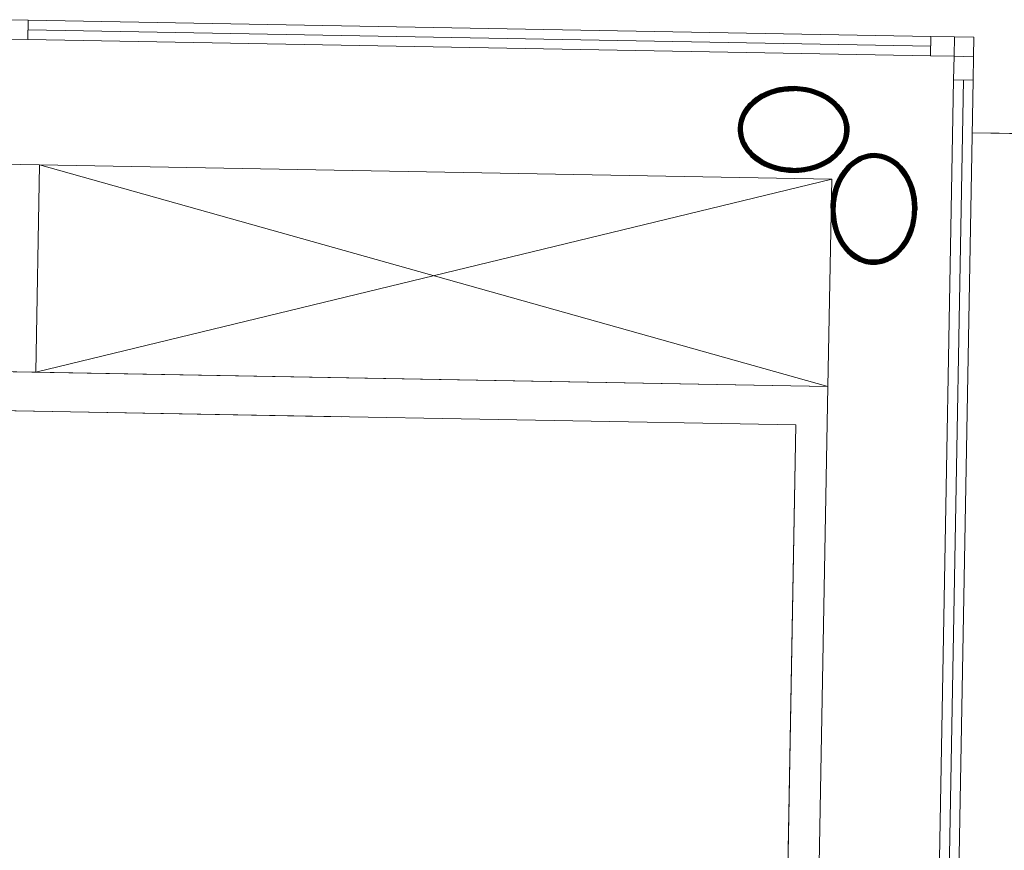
# Model space of a CAD drawing. Header units: millimetres. Extents: x -13022 to 1371524, y -38729 to 632593.
# Tile 360 of 381: x 1160244 to 1162761, y 14834 to 16958. Entities that reach past the tile are written whole.
import ezdxf

# ---------------------------------------------------------------- set-up
doc = ezdxf.new("R2010")
doc.units = ezdxf.units.MM
doc.header["$LTSCALE"] = 35
doc.set_wipeout_variables(frame=1)
doc.linetypes.add('DASHED', pattern=[200, 100, -100])
for name, color, linetype in [('LAYER01', 1, 'Continuous'), ('LAYER111', 7, 'Continuous'), ('LAYER28', 7, 'Continuous'), ('LAYER30', 7, 'Continuous')]:
    doc.layers.add(name, color=color, linetype=linetype)

msp = doc.modelspace()

# ---------------------------------------------------------------- linework, layer by layer
at = {"layer": 'LAYER28', "color": 7, "linetype": 'Continuous', "lineweight": 18}
for points in [[(1162633.259, 16914.316), (1162683.251, 16913.416), (1162682.351, 16863.424)], [(1162678.851, 16668.995), (1163396.234, 16656.08)]]:
    msp.add_lwpolyline(points, dxfattribs=at)
at = {"layer": 'LAYER28', "color": 7, "linetype": 'DASHED', "lineweight": 18}
for points in [[(1162633.259, 16914.316), (1162683.251, 16913.416), (1162682.351, 16863.424)], [(1162678.851, 16668.995), (1163396.234, 16656.08)]]:
    msp.add_lwpolyline(points, dxfattribs=at)
at = {"layer": 'LAYER28', "color": 7, "linetype": 'Continuous', "lineweight": 18}
msp.add_lwpolyline([(1160184.644, 16058.432), (1160193.308, 16539.682), (1160198.12, 16539.595), (1160199.002, 16588.619), (1160294.174, 16586.905), (1160284.628, 16056.632)], close=True, dxfattribs=at)
at = {"layer": 'LAYER28', "color": 7, "linetype": 'DASHED', "lineweight": 18}
msp.add_lwpolyline([(1160184.644, 16058.432), (1160193.308, 16539.682), (1160198.12, 16539.595), (1160199.002, 16588.619), (1160294.174, 16586.905), (1160284.628, 16056.632)], close=True, dxfattribs=at)
at = {"layer": 'LAYER30', "color": 7, "linetype": 'Continuous', "lineweight": 18}
for points in [[(1160205.652, 16958.02), (1160265.643, 16956.94), (1160264.743, 16906.948), (1160204.752, 16908.028)], [(1162573.269, 16915.396), (1162633.259, 16914.316), (1162632.359, 16864.324), (1162572.369, 16865.404)], [(1162631.279, 16804.334), (1162632.359, 16864.324), (1162682.351, 16863.424), (1162681.271, 16803.434)]]:
    msp.add_lwpolyline(points, close=True, dxfattribs=at)
for points in [[(1160265.643, 16956.94), (1162573.269, 16915.396)], [(1160265.193, 16931.944), (1162572.819, 16890.4)], [(1160264.743, 16906.948), (1162572.369, 16865.404)], [(1162454.45, 6981.965), (1162631.279, 16804.334)], [(1162479.446, 6981.515), (1162656.275, 16803.884)], [(1162504.442, 6981.065), (1162681.271, 16803.434)]]:
    msp.add_lwpolyline(points, dxfattribs=at)

# ---------------------------------------------------------------- wipeouts: each hides what was drawn before it
at = {"linetype": 'Continuous'}
msp.add_wipeout([(1162224.146, 16786.706), (1162246.68, 16784.918), (1162268.818, 16780.237), (1162290.155, 16772.75), (1162306.789, 16764.418), (1162322.134, 16753.93), (1162335.912, 16741.469), (1162347.688, 16727.176), (1162356.427, 16710.852), (1162361.796, 16693.128), (1162363.558, 16674.687), (1162361.134, 16656.337), (1162355.13, 16638.817), (1162345.809, 16622.826), (1162333.527, 16608.974), (1162318.549, 16596.476), (1162301.986, 16586.14), (1162284.183, 16578.154), (1162265.487, 16572.678), (1162243.007, 16568.777), (1162220.235, 16567.765), (1162220.384, 16577.74), (1162245.381, 16579.111), (1162269.914, 16584.17), (1162288.568, 16590.859), (1162306.083, 16600.17), (1162322.046, 16611.908), (1162335.106, 16625.527), (1162345.115, 16641.529), (1162351.653, 16659.234), (1162353.562, 16674.976), (1162352.158, 16690.777), (1162347.524, 16705.941), (1162339.533, 16720.361), (1162329.485, 16733.419), (1162317.563, 16744.815), (1162304.075, 16754.294), (1162282.578, 16765.057), (1162259.61, 16772.269), (1162241.914, 16775.432), (1162223.965, 16776.692)], dxfattribs=at).dxf.layer = 'LAYER111'

# ---------------------------------------------------------------- next in the draw order: hatches: boundary and pattern name
at = {"layer": 'LAYER28', "linetype": 'Continuous', "lineweight": 13}
h = msp.add_hatch(dxfattribs=at)
h.set_pattern_fill('~A--FYV~', angle=-1.031367, style=0, pattern_type=0)
h.set_pattern_definition([(43.96863251, (848492.37885, 130822.67673), (-0.20827933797, 0.21591600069), []), (43.96863251, (848492.38266, 130822.88882), (-0.20827933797, 0.21591600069), [])])
h.paths.add_polyline_path([(1162224.146, 16786.706, -0.09710502), (1162290.155, 16772.743, -0.10169259), (1162335.912, 16741.453, -0.20036748), (1162363.589, 16674.678, -0.20044202), (1162333.526, 16608.943, -0.13761542), (1162265.487, 16572.646, -0.06379176), (1162220.203, 16567.726), (1162220.384, 16577.74, 0.07460022), (1162269.945, 16584.177, 0.108905), (1162322.078, 16611.908, 0.15545303), (1162351.684, 16659.234, 0.15789061), (1162347.524, 16705.933, 0.15190333), (1162304.076, 16754.309, 0.0798486), (1162259.642, 16772.284, 0.05330223), (1162223.966, 16776.7)], flags=0)

# ---------------------------------------------------------------- next in the draw order: linework, layer by layer
at = {"layer": 'LAYER28', "color": 7, "linetype": 'Continuous', "lineweight": 25}
msp.add_lwpolyline([(1162224.146, 16786.706, -0.09710502), (1162290.155, 16772.743, -0.10169259), (1162335.912, 16741.453, -0.20036748), (1162363.589, 16674.678, -0.20044202), (1162333.526, 16608.943, -0.13761542), (1162265.487, 16572.646, -0.06379176), (1162220.203, 16567.726), (1162220.384, 16577.74, 0.07460022), (1162269.945, 16584.177, 0.108905), (1162322.078, 16611.908, 0.15545303), (1162351.684, 16659.234, 0.15789061), (1162347.524, 16705.933, 0.15190333), (1162304.076, 16754.309, 0.0798486), (1162259.642, 16772.284, 0.05330223), (1162223.966, 16776.7)], format="xyb", close=True, dxfattribs=at)

# ---------------------------------------------------------------- next in the draw order: wipeouts: each hides what was drawn before it
at = {"linetype": 'Continuous'}
msp.add_wipeout([(1162223.966, 16776.7), (1162205.983, 16776.086), (1162188.185, 16773.563), (1162165.003, 16767.182), (1162143.101, 16757.199), (1162129.281, 16748.205), (1162116.988, 16737.237), (1162106.445, 16724.541), (1162097.939, 16710.411), (1162092.763, 16695.424), (1162090.792, 16679.691), (1162092.132, 16663.891), (1162098.029, 16645.961), (1162107.455, 16629.609), (1162120.017, 16615.537), (1162135.548, 16603.232), (1162152.715, 16593.305), (1162171.117, 16585.941), (1162195.452, 16579.994), (1162220.383, 16577.717), (1162220.203, 16567.726), (1162197.483, 16569.565), (1162175.158, 16574.273), (1162156.641, 16580.427), (1162139.136, 16589.04), (1162122.956, 16599.966), (1162108.438, 16612.995), (1162096.662, 16627.288), (1162087.923, 16643.627), (1162082.554, 16661.352), (1162080.792, 16679.793), (1162083.248, 16698.15), (1162089.22, 16715.67), (1162098.541, 16731.661), (1162110.855, 16745.52), (1162125.104, 16757.484), (1162140.816, 16767.422), (1162157.708, 16775.15), (1162179.301, 16781.864), (1162201.593, 16785.737), (1162224.177, 16786.714)], dxfattribs=at).dxf.layer = 'LAYER111'

# ---------------------------------------------------------------- next in the draw order: hatches: boundary and pattern name
at = {"layer": 'LAYER28', "linetype": 'Continuous', "lineweight": 13}
h = msp.add_hatch(dxfattribs=at)
h.set_pattern_fill('~A--FYV~', angle=-1.031367, style=0, pattern_type=0)
h.set_pattern_definition([(223.96863251, (848492.37885, 130822.67673), (0.20827933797, -0.21591600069), []), (223.96863251, (848492.37503, 130822.46463), (0.20827933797, -0.21591600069), [])])
h.paths.add_polyline_path([(1162224.146, 16786.706, 0.09710502), (1162157.677, 16775.128, 0.10169259), (1162110.823, 16745.505, 0.20036748), (1162080.823, 16679.769, 0.20044202), (1162108.438, 16612.995, 0.13761542), (1162175.189, 16574.272, 0.06379176), (1162220.203, 16567.726), (1162220.384, 16577.74, -0.07460022), (1162171.149, 16585.956, -0.108905), (1162120.048, 16615.545, -0.15545303), (1162092.164, 16663.906, -0.15789061), (1162097.94, 16710.427, -0.15190333), (1162143.102, 16757.207, -0.0798486), (1162188.216, 16773.57, -0.05330223), (1162223.966, 16776.7)], flags=0)

# ---------------------------------------------------------------- next in the draw order: linework, layer by layer
at = {"layer": 'LAYER01', "color": 7, "linetype": 'Continuous', "lineweight": 25}
for points in [[(1162363.589, 16674.678), (1162363.446, 16680.604), (1162362.99, 16686.527), (1162362.033, 16692.42), (1162360.701, 16698.265), (1162358.93, 16704.056), (1162356.782, 16709.76), (1162354.258, 16715.376), (1162351.356, 16720.875), (1162348.015, 16726.248), (1162344.359, 16731.487), (1162340.324, 16736.552), (1162335.912, 16741.453), (1162331.246, 16746.155), (1162326.201, 16750.66), (1162320.84, 16754.953), (1162315.225, 16759.016), (1162309.292, 16762.842), (1162303.168, 16766.406), (1162296.789, 16769.716), (1162290.155, 16772.75), (1162283.329, 16775.514), (1162276.372, 16777.984), (1162269.223, 16780.16), (1162261.88, 16782.026), (1162254.47, 16783.598), (1162246.991, 16784.85), (1162239.444, 16785.782), (1162231.829, 16786.404), (1162224.146, 16786.706), (1162216.519, 16786.68), (1162208.824, 16786.334), (1162201.248, 16785.673), (1162193.729, 16784.691), (1162186.267, 16783.388), (1162178.925, 16781.785), (1162171.702, 16779.868), (1162164.598, 16777.652), (1162157.677, 16775.135), (1162150.938, 16772.342), (1162144.444, 16769.263), (1162138.195, 16765.922), (1162132.129, 16762.312), (1162126.371, 16758.454), (1162120.859, 16754.357), (1162115.656, 16750.036), (1162110.823, 16745.505), (1162106.237, 16740.767), (1162102.023, 16735.849), (1162098.181, 16730.746), (1162094.648, 16725.496), (1162091.55, 16720.106), (1162088.826, 16714.584), (1162086.474, 16708.961), (1162084.496, 16703.238), (1162082.954, 16697.444), (1162081.848, 16691.588), (1162081.117, 16685.686), (1162080.76, 16679.77), (1162080.903, 16673.829), (1162081.422, 16667.912), (1162082.316, 16662.02), (1162083.648, 16656.167), (1162085.419, 16650.384), (1162087.567, 16644.673), (1162090.091, 16639.064), (1162092.993, 16633.558), (1162096.334, 16628.184), (1162099.991, 16622.962), (1162104.025, 16617.888), (1162108.438, 16612.995), (1162113.104, 16608.286), (1162118.148, 16603.772), (1162123.509, 16599.488), (1162129.125, 16595.425), (1162135.057, 16591.607), (1162141.181, 16588.027), (1162147.56, 16584.724), (1162154.194, 16581.682), (1162161.02, 16578.926), (1162168.04, 16576.456), (1162175.189, 16574.28), (1162182.469, 16572.406), (1162189.88, 16570.843), (1162197.358, 16569.591), (1162204.905, 16568.658), (1162212.583, 16568.035), (1162220.204, 16567.742), (1162227.893, 16567.76), (1162235.525, 16568.107), (1162243.101, 16568.767), (1162250.62, 16569.749), (1162258.082, 16571.045), (1162265.487, 16572.654), (1162272.71, 16574.571), (1162279.751, 16576.789), (1162286.673, 16579.297), (1162293.412, 16582.098), (1162299.905, 16585.169), (1162306.154, 16588.526), (1162312.22, 16592.129), (1162317.978, 16595.987), (1162323.49, 16600.076), (1162328.694, 16604.404), (1162333.526, 16608.943), (1162338.112, 16613.674), (1162342.326, 16618.599), (1162346.169, 16623.687), (1162349.701, 16628.937), (1162352.799, 16634.335), (1162355.524, 16639.849), (1162357.875, 16645.48), (1162359.853, 16651.195), (1162361.396, 16656.996), (1162362.564, 16662.851), (1162363.232, 16668.746)], [(1162353.591, 16674.858), (1162353.498, 16680.095), (1162353.029, 16685.339), (1162352.248, 16690.533), (1162351.028, 16695.689), (1162349.495, 16700.827), (1162347.524, 16705.941), (1162345.302, 16710.966), (1162342.64, 16715.898), (1162339.665, 16720.757), (1162336.375, 16725.505), (1162332.707, 16730.087), (1162328.662, 16734.567), (1162324.364, 16738.887), (1162319.688, 16743.034), (1162314.758, 16747.006), (1162309.575, 16750.757), (1162304.076, 16754.309), (1162298.322, 16757.64), (1162292.377, 16760.732), (1162286.177, 16763.57), (1162279.785, 16766.163), (1162273.263, 16768.483), (1162266.486, 16770.528), (1162259.642, 16772.284), (1162252.605, 16773.77), (1162245.563, 16774.952), (1162238.39, 16775.831), (1162231.212, 16776.421), (1162223.966, 16776.708), (1162216.777, 16776.681), (1162209.519, 16776.351), (1162202.32, 16775.73), (1162195.239, 16774.803), (1162188.153, 16773.571), (1162181.25, 16772.062), (1162174.467, 16770.262), (1162167.803, 16768.179), (1162161.322, 16765.81), (1162155.024, 16763.197), (1162148.971, 16760.329), (1162143.102, 16757.215), (1162137.478, 16753.863), (1162132.163, 16750.278), (1162127.031, 16746.495), (1162122.271, 16742.525), (1162117.821, 16738.378), (1162113.68, 16734.046), (1162109.849, 16729.583), (1162106.327, 16724.942), (1162103.179, 16720.209), (1162100.404, 16715.375), (1162097.877, 16710.42), (1162095.787, 16705.418), (1162094.07, 16700.338), (1162092.727, 16695.206), (1162091.696, 16690.02), (1162091.04, 16684.797), (1162090.759, 16679.59), (1162090.852, 16674.361), (1162091.32, 16669.125), (1162092.164, 16663.906), (1162093.321, 16658.72), (1162094.854, 16653.59), (1162096.763, 16648.508), (1162099.11, 16643.473), (1162101.709, 16638.535), (1162104.685, 16633.699), (1162108.037, 16628.943), (1162111.705, 16624.337), (1162115.688, 16619.866), (1162119.985, 16615.546), (1162124.599, 16611.407), (1162129.591, 16607.45), (1162134.774, 16603.676), (1162140.274, 16600.131), (1162146.027, 16596.793), (1162151.973, 16593.716), (1162158.172, 16590.87), (1162164.564, 16588.278), (1162171.149, 16585.956), (1162177.863, 16583.913), (1162184.707, 16582.149), (1162191.744, 16580.67), (1162198.787, 16579.489), (1162205.96, 16578.609), (1162213.138, 16578.019), (1162220.384, 16577.74), (1162227.635, 16577.758), (1162234.83, 16578.09), (1162242.03, 16578.71), (1162249.11, 16579.638), (1162256.196, 16580.862), (1162263.099, 16582.378), (1162269.945, 16584.177), (1162276.546, 16586.262), (1162283.027, 16588.614), (1162289.325, 16591.236), (1162295.378, 16594.104), (1162301.248, 16597.241), (1162306.871, 16600.586), (1162312.187, 16604.155), (1162317.255, 16607.931), (1162322.078, 16611.908), (1162326.529, 16616.086), (1162330.732, 16620.409), (1162334.563, 16624.865), (1162338.022, 16629.475), (1162341.17, 16634.224), (1162344.008, 16639.064), (1162346.409, 16643.998), (1162348.563, 16649.046), (1162350.28, 16654.118), (1162351.684, 16659.234), (1162352.652, 16664.397), (1162353.309, 16669.613)]]:
    msp.add_lwpolyline(points, close=True, dxfattribs=at)
at = {"layer": 'LAYER28', "color": 7, "linetype": 'Continuous', "lineweight": 25}
msp.add_lwpolyline([(1162224.146, 16786.706, 0.09710502), (1162157.677, 16775.128, 0.10169259), (1162110.823, 16745.505, 0.20036748), (1162080.823, 16679.769, 0.20044202), (1162108.438, 16612.995, 0.13761542), (1162175.189, 16574.272, 0.06379176), (1162220.203, 16567.726), (1162220.384, 16577.74, -0.07460022), (1162171.149, 16585.956, -0.108905), (1162120.048, 16615.545, -0.15545303), (1162092.164, 16663.906, -0.15789061), (1162097.94, 16710.427, -0.15190333), (1162143.102, 16757.207, -0.0798486), (1162188.216, 16773.57, -0.05330223), (1162223.966, 16776.7)], format="xyb", close=True, dxfattribs=at)

# ---------------------------------------------------------------- next in the draw order: wipeouts: each hides what was drawn before it
at = {"linetype": 'Continuous'}
msp.add_wipeout([(1162318.006, 16476.037), (1162319.787, 16498.579), (1162324.468, 16520.701), (1162331.978, 16542.038), (1162340.31, 16558.657), (1162350.806, 16574.001), (1162363.275, 16587.795), (1162377.552, 16599.563), (1162393.899, 16608.286), (1162411.592, 16613.64), (1162430.033, 16615.41), (1162448.367, 16612.97), (1162465.887, 16606.967), (1162481.878, 16597.646), (1162495.722, 16585.364), (1162508.204, 16570.379), (1162518.533, 16553.839), (1162526.526, 16536.036), (1162532.003, 16517.317), (1162535.912, 16494.852), (1162536.908, 16472.073), (1162526.973, 16472.275), (1162525.61, 16497.28), (1162520.519, 16521.805), (1162513.823, 16540.46), (1162504.511, 16557.951), (1162492.797, 16573.922), (1162479.186, 16586.99), (1162463.176, 16597.006), (1162445.478, 16603.544), (1162429.729, 16605.453), (1162413.92, 16604.066), (1162398.772, 16599.423), (1162384.344, 16591.44), (1162371.286, 16581.384), (1162359.883, 16569.486), (1162350.388, 16555.998), (1162339.624, 16534.478), (1162332.398, 16511.526), (1162329.235, 16493.822), (1162327.974, 16475.873)], dxfattribs=at).dxf.layer = 'LAYER111'

# ---------------------------------------------------------------- next in the draw order: hatches: boundary and pattern name
at = {"layer": 'LAYER28', "linetype": 'Continuous', "lineweight": 13}
h = msp.add_hatch(dxfattribs=at)
h.set_pattern_fill('~A--FYV~', angle=-1.031367, style=0, pattern_type=0)
h.set_pattern_definition([(133.96863251, (848492.37885, 130822.67673), (-0.21591600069, -0.20827933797), []), (133.96863251, (848492.16675, 130822.68054), (-0.21591600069, -0.20827933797), [])])
h.paths.add_polyline_path([(1162318.006, 16476.037, -0.09710502), (1162331.947, 16542.039, -0.10169259), (1162363.213, 16587.804, -0.20036748), (1162430.034, 16615.449, -0.20044202), (1162495.754, 16585.418, -0.13761542), (1162532.035, 16517.347, -0.06379176), (1162536.971, 16472.095), (1162526.973, 16472.275, 0.07460022), (1162520.488, 16521.806, 0.108905), (1162492.797, 16573.93, 0.15545303), (1162445.447, 16603.537, 0.15789061), (1162398.74, 16599.408, 0.15190333), (1162350.388, 16555.967, 0.0798486), (1162332.397, 16511.502, 0.05330223), (1162328.005, 16475.857)], flags=0)

# ---------------------------------------------------------------- next in the draw order: linework, layer by layer
at = {"layer": 'LAYER28', "color": 7, "linetype": 'Continuous', "lineweight": 25}
msp.add_lwpolyline([(1162318.006, 16476.037, -0.09710502), (1162331.947, 16542.039, -0.10169259), (1162363.213, 16587.804, -0.20036748), (1162430.034, 16615.449, -0.20044202), (1162495.754, 16585.418, -0.13761542), (1162532.035, 16517.347, -0.06379176), (1162536.971, 16472.095), (1162526.973, 16472.275, 0.07460022), (1162520.488, 16521.806, 0.108905), (1162492.797, 16573.93, 0.15545303), (1162445.447, 16603.537, 0.15789061), (1162398.74, 16599.408, 0.15190333), (1162350.388, 16555.967, 0.0798486), (1162332.397, 16511.502, 0.05330223), (1162328.005, 16475.857)], format="xyb", close=True, dxfattribs=at)

# ---------------------------------------------------------------- next in the draw order: wipeouts: each hides what was drawn before it
at = {"linetype": 'Continuous'}
msp.add_wipeout([(1162328.005, 16475.857), (1162328.619, 16457.882), (1162331.143, 16440.076), (1162337.538, 16416.879), (1162347.521, 16394.993), (1162356.524, 16381.18), (1162367.461, 16368.879), (1162380.148, 16358.36), (1162394.279, 16349.87), (1162409.251, 16344.686), (1162424.999, 16342.722), (1162440.776, 16344.064), (1162458.697, 16349.953), (1162475.026, 16359.379), (1162489.129, 16371.94), (1162501.442, 16387.471), (1162511.346, 16404.623), (1162518.71, 16423.017), (1162524.648, 16447.336), (1162526.91, 16472.268), (1162536.971, 16472.095), (1162535.124, 16449.359), (1162530.44, 16427.049), (1162524.294, 16408.532), (1162515.664, 16391.02), (1162504.747, 16374.855), (1162491.702, 16360.321), (1162477.425, 16348.537), (1162461.077, 16339.799), (1162443.353, 16334.437), (1162424.912, 16332.66), (1162406.546, 16335.092), (1162389.026, 16341.088), (1162373.035, 16350.409), (1162359.16, 16362.692), (1162347.196, 16376.933), (1162337.259, 16392.653), (1162329.531, 16409.569), (1162322.825, 16431.169), (1162318.944, 16453.446), (1162317.944, 16476.046)], dxfattribs=at).dxf.layer = 'LAYER111'

# ---------------------------------------------------------------- next in the draw order: hatches: boundary and pattern name
at = {"layer": 'LAYER28', "linetype": 'Continuous', "lineweight": 13}
h = msp.add_hatch(dxfattribs=at)
h.set_pattern_fill('~A--FYV~', angle=-1.031367, style=0, pattern_type=0)
h.set_pattern_definition([(313.96863251, (848492.37885, 130822.67673), (0.21591600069, 0.20827933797), []), (313.96863251, (848492.59094, 130822.6729), (0.21591600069, 0.20827933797), [])])
h.paths.add_polyline_path([(1162318.006, 16476.037, 0.09710502), (1162329.562, 16409.568, 0.10169259), (1162359.161, 16362.715, 0.20036748), (1162424.943, 16332.675, 0.20044202), (1162491.702, 16360.329, 0.13761542), (1162530.409, 16427.042, 0.06379176), (1162536.971, 16472.095), (1162526.973, 16472.275, -0.07460022), (1162518.709, 16423.009, -0.108905), (1162489.16, 16371.908, -0.15545303), (1162440.775, 16344.024, -0.15789061), (1162394.247, 16349.832, -0.15190333), (1162347.49, 16394.993, -0.0798486), (1162331.111, 16440.076, -0.05330223), (1162328.005, 16475.857)], flags=0)

# ---------------------------------------------------------------- next in the draw order: linework, layer by layer
at = {"layer": 'LAYER01', "color": 7, "linetype": 'Continuous', "lineweight": 25}
for points in [[(1162430.034, 16615.449), (1162424.093, 16615.337), (1162418.146, 16614.851), (1162412.254, 16613.925), (1162406.416, 16612.593), (1162400.633, 16610.821), (1162394.906, 16608.674), (1162389.297, 16606.15), (1162383.806, 16603.217), (1162378.433, 16599.907), (1162373.179, 16596.251), (1162368.168, 16592.215), (1162363.213, 16587.804), (1162358.565, 16583.105), (1162354.036, 16578.061), (1162349.752, 16572.731), (1162345.65, 16567.117), (1162341.855, 16561.184), (1162338.307, 16555.028), (1162335.004, 16548.649), (1162331.947, 16542.047), (1162329.199, 16535.22), (1162326.697, 16528.233), (1162324.506, 16521.083), (1162322.686, 16513.771), (1162321.115, 16506.361), (1162319.855, 16498.882), (1162318.906, 16491.304), (1162318.269, 16483.69), (1162318.006, 16476.037), (1162317.994, 16468.38), (1162318.356, 16460.716), (1162319.032, 16453.14), (1162320.021, 16445.589), (1162321.325, 16438.127), (1162322.88, 16430.786), (1162324.813, 16423.562), (1162327.061, 16416.489), (1162329.562, 16409.568), (1162332.379, 16402.829), (1162335.45, 16396.335), (1162338.775, 16390.055), (1162342.354, 16384.021), (1162346.251, 16378.263), (1162350.34, 16372.751), (1162354.685, 16367.547), (1162359.16, 16362.684), (1162363.954, 16358.128), (1162368.816, 16353.915), (1162373.936, 16350.072), (1162379.185, 16346.54), (1162384.568, 16343.442), (1162390.082, 16340.686), (1162395.728, 16338.334), (1162401.444, 16336.387), (1162407.229, 16334.846), (1162413.085, 16333.709), (1162419.01, 16332.977), (1162424.943, 16332.651), (1162430.883, 16332.763), (1162436.769, 16333.282), (1162442.661, 16334.208), (1162448.499, 16335.54), (1162454.281, 16337.28), (1162460.008, 16339.428), (1162465.617, 16341.983), (1162471.108, 16344.885), (1162476.482, 16348.226), (1162481.736, 16351.882), (1162486.809, 16355.917), (1162491.701, 16360.298), (1162496.412, 16364.995), (1162500.941, 16370.039), (1162505.225, 16375.401), (1162509.265, 16381.016), (1162513.059, 16386.918), (1162516.67, 16393.073), (1162519.973, 16399.452), (1162523.031, 16406.085), (1162525.779, 16412.912), (1162528.218, 16419.9), (1162530.409, 16427.05), (1162532.29, 16434.329), (1162533.862, 16441.74), (1162535.122, 16449.25), (1162536.008, 16456.797), (1162536.646, 16464.443), (1162536.971, 16472.095), (1162536.921, 16479.753), (1162536.559, 16487.386), (1162535.945, 16494.992), (1162534.956, 16502.511), (1162533.652, 16509.973), (1162532.035, 16517.347), (1162530.102, 16524.571), (1162527.916, 16531.643), (1162525.415, 16538.564), (1162522.598, 16545.272), (1162519.527, 16551.766), (1162516.14, 16558.046), (1162512.561, 16564.112), (1162508.726, 16569.869), (1162504.637, 16575.35), (1162500.292, 16580.554), (1162495.754, 16585.418), (1162491.023, 16590.004), (1162486.098, 16594.218), (1162480.979, 16598.061), (1162475.729, 16601.562), (1162470.347, 16604.691), (1162464.832, 16607.415), (1162459.186, 16609.767), (1162453.471, 16611.746), (1162447.685, 16613.287), (1162441.83, 16614.424), (1162435.967, 16615.124)], [(1162429.854, 16605.451), (1162424.601, 16605.358), (1162419.343, 16604.921), (1162414.14, 16604.109), (1162408.993, 16602.92), (1162403.839, 16601.356), (1162398.74, 16599.416), (1162393.699, 16597.163), (1162388.776, 16594.532), (1162383.909, 16591.557), (1162379.161, 16588.236), (1162374.594, 16584.567), (1162370.146, 16580.553), (1162365.818, 16576.224), (1162361.671, 16571.579), (1162357.706, 16566.65), (1162353.925, 16561.467), (1162350.388, 16555.967), (1162347.034, 16550.214), (1162343.989, 16544.268), (1162341.127, 16538.068), (1162338.511, 16531.677), (1162336.205, 16525.124), (1162334.146, 16518.378), (1162332.397, 16511.502), (1162330.896, 16504.497), (1162329.769, 16497.454), (1162328.89, 16490.281), (1162328.26, 16483.072), (1162328.005, 16475.857), (1162328, 16468.637), (1162328.369, 16461.379), (1162328.99, 16454.211), (1162329.862, 16447.1), (1162331.111, 16440.045), (1162332.612, 16433.142), (1162334.427, 16426.327), (1162336.495, 16419.695), (1162338.878, 16413.182), (1162341.515, 16406.884), (1162344.345, 16400.832), (1162347.489, 16394.962), (1162350.827, 16389.37), (1162354.419, 16384.023), (1162358.202, 16378.923), (1162362.18, 16374.163), (1162366.288, 16369.713), (1162370.651, 16365.54), (1162375.083, 16361.71), (1162379.771, 16358.219), (1162384.464, 16355.04), (1162389.29, 16352.265), (1162394.246, 16349.769), (1162399.272, 16347.678), (1162404.367, 16345.961), (1162409.468, 16344.588), (1162414.701, 16343.587), (1162419.877, 16342.932), (1162425.123, 16342.65), (1162430.313, 16342.744), (1162435.572, 16343.212), (1162440.775, 16344.024), (1162445.985, 16345.212), (1162451.076, 16346.746), (1162456.173, 16348.654), (1162461.216, 16350.97), (1162466.139, 16353.569), (1162471.006, 16356.576), (1162475.754, 16359.897), (1162480.383, 16363.565), (1162484.831, 16367.579), (1162489.159, 16371.877), (1162493.305, 16376.49), (1162497.27, 16381.451), (1162500.99, 16386.666), (1162504.589, 16392.165), (1162507.881, 16397.888), (1162510.988, 16403.833), (1162513.85, 16410.032), (1162516.404, 16416.456), (1162518.709, 16423.009), (1162520.769, 16429.755), (1162522.517, 16436.599), (1162524.019, 16443.605), (1162525.209, 16450.678), (1162526.087, 16457.82), (1162526.655, 16465.03), (1162526.973, 16472.275), (1162526.916, 16479.527), (1162526.608, 16486.721), (1162525.987, 16493.921), (1162525.052, 16501.002), (1162523.804, 16508.057), (1162522.303, 16514.991), (1162520.488, 16521.806), (1162518.42, 16528.438), (1162516.098, 16534.918), (1162513.461, 16541.217), (1162510.57, 16547.27), (1162507.425, 16553.14), (1162504.088, 16558.763), (1162500.558, 16564.078), (1162496.774, 16569.147), (1162492.797, 16573.938), (1162488.627, 16578.42), (1162484.264, 16582.593), (1162479.832, 16586.423), (1162475.207, 16589.913), (1162470.45, 16593.062), (1162465.625, 16595.868), (1162460.668, 16598.301), (1162455.643, 16600.423), (1162450.548, 16602.172), (1162445.447, 16603.545), (1162440.277, 16604.544), (1162435.1, 16605.169)]]:
    msp.add_lwpolyline(points, close=True, dxfattribs=at)
at = {"layer": 'LAYER28', "color": 7, "linetype": 'Continuous', "lineweight": 18}
for points in [[(1157568.268, 16005.533), (1162227.95, 15921.631), (1162112.182, 9491.024), (1162191.731, 9489.592), (1162310.05, 16020.169), (1157670.051, 16103.701), (1157679.153, 16584.944), (1157579.151, 16585.775), (1157568.268, 16005.533)], [(1160293.292, 16537.882), (1160294.174, 16586.905), (1162319.596, 16550.442), (1162310.05, 16020.169), (1160284.628, 16056.632)], [(1162310.05, 16020.169), (1160294.174, 16586.905)], [(1160284.628, 16056.632), (1162319.596, 16550.442)]]:
    msp.add_lwpolyline(points, dxfattribs=at)
at = {"layer": 'LAYER28', "color": 7, "linetype": 'DASHED', "lineweight": 18}
for points in [[(1157568.268, 16005.533), (1162227.95, 15921.631), (1162112.182, 9491.024), (1162191.731, 9489.592), (1162310.05, 16020.169), (1157670.051, 16103.701), (1157679.153, 16584.944), (1157579.151, 16585.775), (1157568.268, 16005.533)], [(1160293.292, 16537.882), (1160294.174, 16586.905), (1162319.596, 16550.442), (1162310.05, 16020.169), (1160284.628, 16056.632)], [(1162310.05, 16020.169), (1160294.174, 16586.905)], [(1160284.628, 16056.632), (1162319.596, 16550.442)]]:
    msp.add_lwpolyline(points, dxfattribs=at)
at = {"layer": 'LAYER28', "color": 7, "linetype": 'Continuous', "lineweight": 25}
msp.add_lwpolyline([(1162318.006, 16476.037, 0.09710502), (1162329.562, 16409.568, 0.10169259), (1162359.161, 16362.715, 0.20036748), (1162424.943, 16332.675, 0.20044202), (1162491.702, 16360.329, 0.13761542), (1162530.409, 16427.042, 0.06379176), (1162536.971, 16472.095), (1162526.973, 16472.275, -0.07460022), (1162518.709, 16423.009, -0.108905), (1162489.16, 16371.908, -0.15545303), (1162440.775, 16344.024, -0.15789061), (1162394.247, 16349.832, -0.15190333), (1162347.49, 16394.993, -0.0798486), (1162331.111, 16440.076, -0.05330223), (1162328.005, 16475.857)], format="xyb", close=True, dxfattribs=at)

doc.saveas('drawing.dxf')
